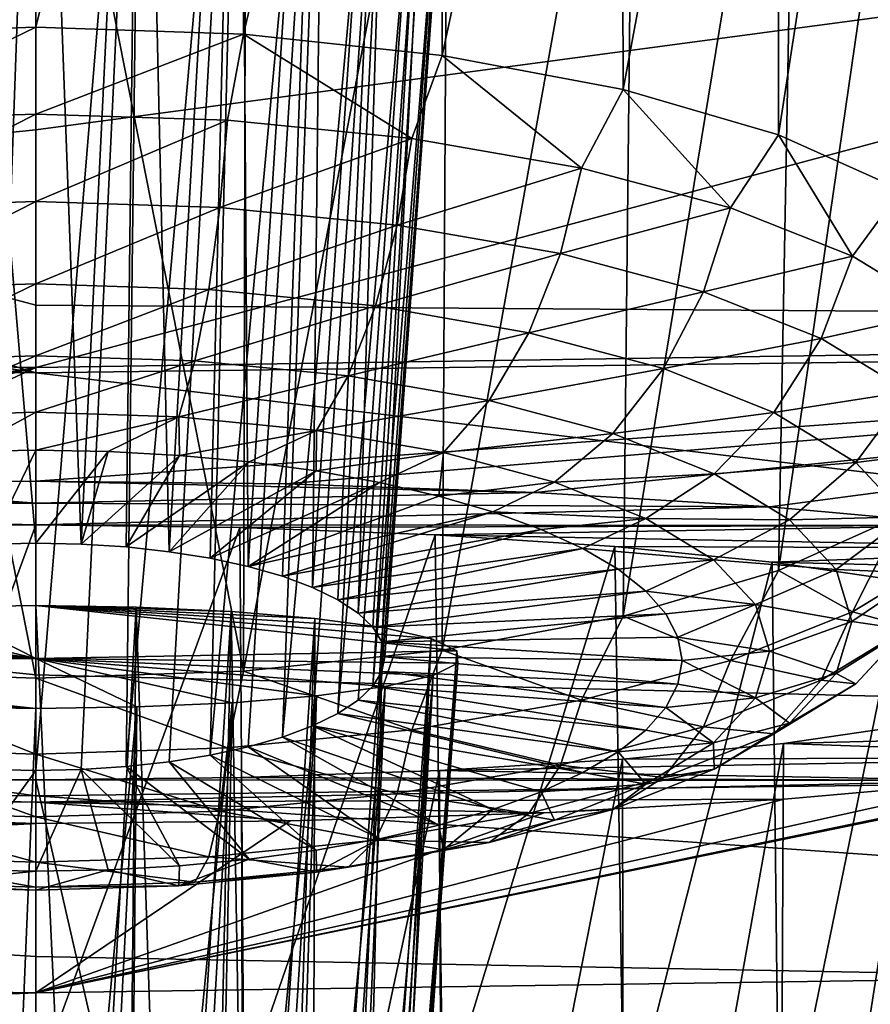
# Model space of a CAD drawing. Header units: metres. Extents: x -92 to 264, y -100 to 50.
# Tile 438 of 656: x 199.98 to 201.2, y -27.64 to -26.23. Entities that reach past the tile are written whole.
import ezdxf

# ---------------------------------------------------------------- set-up
doc = ezdxf.new("R2010")
doc.units = ezdxf.units.M
doc.layers.add('solid_21062050_01', color=7, linetype='CONTINUOUS')

msp = doc.modelspace()

# ---------------------------------------------------------------- linework, layer by layer
at = {"layer": 'solid_21062050_01'}
for points in [[(199.702301, -26.247793, 192.938263), (200, -25.040276, 193.232864), (200, -26.237606, 192.908676)], [(199.704346, -25.04607, 193.261398), (200, -25.040276, 193.232864), (199.702301, -26.247793, 192.938263)], [(200.29567, -25.046072, 193.261398), (200, -26.237606, 192.908676), (200, -25.040276, 193.232864)], [(200.29567, -25.046072, 193.261398), (200.297699, -26.247793, 192.938263), (200, -26.237606, 192.908676)], [(200.29567, -25.046072, 193.261398), (200.578552, -25.06311, 193.345261), (200.297699, -26.247793, 192.938263)], [(200.578552, -25.06311, 193.345261), (200.582382, -26.277908, 193.025711), (200.297699, -26.247793, 192.938263)], [(200.578552, -25.06311, 193.345261), (200.837677, -25.090452, 193.47995), (200.582382, -26.277908, 193.025711)], [(200.837677, -25.090452, 193.47995), (200.841614, -26.326633, 193.167236), (200.582382, -26.277908, 193.025711)], [(200.837677, -25.090452, 193.47995), (201.064575, -25.126881, 193.659546), (200.841614, -26.326633, 193.167236)], [(201.064575, -25.126881, 193.659546), (201.064056, -26.391844, 193.356613), (200.841614, -26.326633, 193.167236)], [(201.064575, -25.126881, 193.659546), (201.252762, -25.171167, 193.878067), (201.064056, -26.391844, 193.356613)], [(201.252762, -25.171167, 193.878067), (201.240005, -26.470686, 193.585587), (201.064056, -26.391844, 193.356613)], [(199.849625, -25.226858, 194.127518), (200, -26.976326, 193.639832), (200, -25.22323, 194.109573)], [(200.065277, -26.977718, 193.643875), (200, -25.22323, 194.109573), (200, -26.976326, 193.639832)], [(200.150375, -25.226858, 194.127502), (200, -25.22323, 194.109573), (200.065277, -26.977718, 193.643875)], [(199.849625, -25.226858, 194.127518), (199.934723, -26.977718, 193.643875), (200, -26.976326, 193.639832)], [(200.150375, -25.226858, 194.127502), (200.065277, -26.977718, 193.643875), (200.129425, -26.981874, 193.655945)], [(200.150375, -25.226858, 194.127502), (200.129425, -26.981874, 193.655945), (200.191345, -26.988718, 193.675827)], [(200.291763, -25.237501, 194.180099), (200.150375, -25.226858, 194.127502), (200.191345, -26.988718, 193.675827)], [(200.291763, -25.237501, 194.180099), (200.191345, -26.988718, 193.675827), (200.25, -26.998137, 193.703171)], [(200.291763, -25.237501, 194.180099), (200.25, -26.998137, 193.703171), (200.304382, -27.009966, 193.737534)], [(200.416168, -25.25448, 194.264038), (200.291763, -25.237501, 194.180099), (200.304382, -27.009966, 193.737534)], [(200.416168, -25.25448, 194.264038), (200.304382, -27.009966, 193.737534), (200.353546, -27.024004, 193.778305)], [(200.416168, -25.25448, 194.264038), (200.353546, -27.024004, 193.778305), (200.396667, -27.040012, 193.824799)], [(200.516922, -25.276836, 194.374634), (200.416168, -25.25448, 194.264038), (200.396667, -27.040012, 193.824799)], [(200.516922, -25.276836, 194.374634), (200.396667, -27.040012, 193.824799), (200.433014, -27.057716, 193.876205)], [(200.516922, -25.276836, 194.374634), (200.433014, -27.057716, 193.876205), (200.461929, -27.076813, 193.931671)], [(200.588638, -25.303434, 194.506256), (200.516922, -25.276836, 194.374634), (200.461929, -27.076813, 193.931671)], [(200.588638, -25.303434, 194.506256), (200.461929, -27.076813, 193.931671), (200.482956, -27.096975, 193.990219)], [(200.588638, -25.303434, 194.506256), (200.482956, -27.096975, 193.990219), (200.495728, -27.117861, 194.050888)], [(200.626907, -25.332932, 194.652344), (200.588638, -25.303434, 194.506256), (200.495728, -27.117861, 194.050888)], [(200.626907, -25.332932, 194.652344), (200.495728, -27.117861, 194.050888), (200.5, -27.139111, 194.112595)], [(200.62851, -25.363668, 194.804733), (200.626907, -25.332932, 194.652344), (200.5, -27.139111, 194.112595)], [(200.62851, -25.363668, 194.804733), (200.495728, -27.16036, 194.174301), (200.482956, -27.181246, 194.23497)], [(200.592758, -25.393585, 194.953125), (200.62851, -25.363668, 194.804733), (200.482956, -27.181246, 194.23497)], [(200.62851, -25.363668, 194.804733), (200.5, -27.139111, 194.112595), (200.495728, -27.16036, 194.174301)], [(200.592758, -25.393585, 194.953125), (200.461929, -27.201408, 194.293518), (200.433014, -27.220505, 194.348984)], [(200.521912, -25.420824, 195.088333), (200.592758, -25.393585, 194.953125), (200.433014, -27.220505, 194.348984)], [(200.592758, -25.393585, 194.953125), (200.482956, -27.181246, 194.23497), (200.461929, -27.201408, 194.293518)], [(200.521912, -25.420824, 195.088333), (200.396667, -27.238209, 194.400391), (200.353546, -27.254215, 194.446884)], [(200.42041, -25.443771, 195.202347), (200.521912, -25.420824, 195.088333), (200.353546, -27.254215, 194.446884)], [(200.521912, -25.420824, 195.088333), (200.433014, -27.220505, 194.348984), (200.396667, -27.238209, 194.400391)], [(200.42041, -25.443771, 195.202347), (200.304382, -27.268255, 194.487656), (200.25, -27.280085, 194.522018)], [(200.294464, -25.46113, 195.28862), (200.42041, -25.443771, 195.202347), (200.25, -27.280085, 194.522018)], [(200.42041, -25.443771, 195.202347), (200.353546, -27.254215, 194.446884), (200.304382, -27.268255, 194.487656)], [(200.294464, -25.46113, 195.28862), (200.191345, -27.289501, 194.549362), (200.129425, -27.296347, 194.569244)], [(200.151566, -25.471935, 195.342331), (200.294464, -25.46113, 195.28862), (200.129425, -27.296347, 194.569244)], [(200.294464, -25.46113, 195.28862), (200.25, -27.280085, 194.522018), (200.191345, -27.289501, 194.549362)], [(199.848434, -25.471935, 195.342331), (200, -25.475601, 195.360565), (199.934723, -27.300501, 194.581314)], [(200, -25.475601, 195.360565), (200, -27.301895, 194.585358), (199.934723, -27.300501, 194.581314)], [(200.151566, -25.471935, 195.342331), (200, -27.301895, 194.585358), (200, -25.475601, 195.360565)], [(200.151566, -25.471935, 195.342331), (200.065277, -27.300501, 194.581314), (200, -27.301895, 194.585358)], [(200.151566, -25.471935, 195.342331), (200.129425, -27.296347, 194.569244), (200.065277, -27.300501, 194.581314)], [(201.282318, -25.511902, 195.567657), (201.064056, -27.015686, 195.168381), (201.240005, -26.936844, 194.939407)], [(201.282318, -25.511902, 195.567657), (201.091644, -25.559143, 195.80307), (201.064056, -27.015686, 195.168381)], [(201.091644, -25.559143, 195.80307), (200.841614, -27.080894, 195.357758), (201.064056, -27.015686, 195.168381)], [(201.091644, -25.559143, 195.80307), (200.858109, -25.597799, 195.996002), (200.841614, -27.080894, 195.357758)], [(200.858109, -25.597799, 195.996002), (200.582382, -27.129622, 195.499268), (200.841614, -27.080894, 195.357758)], [(200.858109, -25.597799, 195.996002), (200.591171, -25.626453, 196.139114), (200.582382, -27.129622, 195.499268)], [(200.591171, -25.626453, 196.139114), (200.297699, -27.159737, 195.586731), (200.582382, -27.129622, 195.499268)], [(200.591171, -25.626453, 196.139114), (200.301392, -25.644064, 196.227112), (200.297699, -27.159737, 195.586731)], [(199.698624, -25.644064, 196.227112), (200, -27.169924, 195.616318), (200, -25.650002, 196.25679)], [(199.698624, -25.644064, 196.227112), (199.702301, -27.159737, 195.586731), (200, -27.169924, 195.616318)], [(200.301392, -25.644064, 196.227112), (200, -25.650002, 196.25679), (200.297699, -27.159737, 195.586731)], [(200, -25.650002, 196.25679), (200, -27.169924, 195.616318), (200.297699, -27.159737, 195.586731)], [(195.143768, -25.937614, 232.363113), (200, -26.732611, 229.585312), (197.575806, -25.985935, 232.492111)], [(195.149658, -26.670216, 229.386917), (200, -26.732611, 229.585312), (195.143768, -25.937614, 232.363113)], [(197.575806, -25.985935, 232.492111), (200, -26.732611, 229.585312), (200, -26.635618, 230.035355)], [(197.575806, -25.985935, 232.492111), (200, -26.635618, 230.035355), (200, -26.002645, 232.53244)], [(202.445007, -25.985786, 232.490921), (200, -26.002645, 232.53244), (204.850342, -26.670227, 229.386856)], [(200, -26.002645, 232.53244), (200, -26.635618, 230.035355), (204.850342, -26.670227, 229.386856)], [(197.464417, -26.04578, 198.506775), (200, -26.086439, 198.636963), (197.107773, -26.680887, 202.479599)], [(202.535767, -26.045774, 198.50676), (202.892059, -26.680891, 202.479599), (200, -26.725149, 202.619354)], [(200, -26.384787, 200.406219), (202.535767, -26.045774, 198.50676), (200, -26.725149, 202.619354)], [(200, -26.384787, 200.406219), (200, -26.086439, 198.636963), (202.535767, -26.045774, 198.50676)], [(197.107773, -26.680887, 202.479599), (200, -26.086439, 198.636963), (200, -26.384787, 200.406219)], [(199.725372, -26.370834, 192.916916), (199.702301, -26.247793, 192.938263), (200, -26.237606, 192.908676)], [(199.725372, -26.370834, 192.916916), (200, -26.237606, 192.908676), (200, -26.362028, 192.891327)], [(200, -26.362028, 192.891327), (200, -26.237606, 192.908676), (200.297699, -26.247793, 192.938263)], [(200.274628, -26.370834, 192.916916), (200, -26.362028, 192.891327), (200.297699, -26.247793, 192.938263)], [(200.538712, -26.396915, 192.992645), (200.274628, -26.370834, 192.916916), (200.297699, -26.247793, 192.938263)], [(200.538712, -26.396915, 192.992645), (200.297699, -26.247793, 192.938263), (200.582382, -26.277908, 193.025711)], [(200.782089, -26.439268, 193.115646), (200.538712, -26.396915, 192.992645), (200.582382, -26.277908, 193.025711)], [(200.782089, -26.439268, 193.115646), (200.582382, -26.277908, 193.025711), (200.841614, -26.326633, 193.167236)], [(200.995407, -26.496264, 193.281189), (200.782089, -26.439268, 193.115646), (200.841614, -26.326633, 193.167236)], [(200.995407, -26.496264, 193.281189), (200.841614, -26.326633, 193.167236), (201.064056, -26.391844, 193.356613)], [(199.735992, -26.495926, 192.930298), (199.725372, -26.370834, 192.916916), (200, -26.362028, 192.891327)], [(199.735992, -26.495926, 192.930298), (200, -26.362028, 192.891327), (200, -26.487461, 192.905701)], [(200, -26.487461, 192.905701), (200, -26.362028, 192.891327), (200.274628, -26.370834, 192.916916)], [(200.264008, -26.495926, 192.930298), (200, -26.487461, 192.905701), (200.274628, -26.370834, 192.916916)], [(200.264008, -26.495926, 192.930298), (200.274628, -26.370834, 192.916916), (200.538712, -26.396915, 192.992645)], [(197.107773, -26.680887, 202.479599), (200, -26.384787, 200.406219), (200, -26.725149, 202.619354)], [(201.170471, -26.565714, 193.48288), (200.995407, -26.496264, 193.281189), (201.064056, -26.391844, 193.356613)], [(201.170471, -26.565714, 193.48288), (201.064056, -26.391844, 193.356613), (201.240005, -26.470686, 193.585587)], [(200.264008, -26.495926, 192.930298), (200.538712, -26.396915, 192.992645), (200.517883, -26.520998, 193.003113)], [(200.517883, -26.520998, 193.003113), (200.538712, -26.396915, 192.992645), (200.782089, -26.439268, 193.115646)], [(200.517883, -26.520998, 193.003113), (200.782089, -26.439268, 193.115646), (200.751846, -26.561712, 193.121353)], [(200.751846, -26.561712, 193.121353), (200.782089, -26.439268, 193.115646), (200.995407, -26.496264, 193.281189)], [(201.300568, -26.644949, 193.712997), (201.170471, -26.565714, 193.48288), (201.240005, -26.470686, 193.585587)], [(199.735992, -26.495926, 192.930298), (200, -26.487461, 192.905701), (199.751831, -26.613251, 192.974152)], [(199.751831, -26.613251, 192.974152), (200, -26.487461, 192.905701), (200, -26.605293, 192.951035)], [(200.264008, -26.495926, 192.930298), (200, -26.605293, 192.951035), (200, -26.487461, 192.905701)], [(200.264008, -26.495926, 192.930298), (200.248169, -26.613251, 192.974152), (200, -26.605293, 192.951035)], [(200.264008, -26.495926, 192.930298), (200.517883, -26.520998, 193.003113), (200.248169, -26.613251, 192.974152)], [(200.751846, -26.561712, 193.121353), (200.995407, -26.496264, 193.281189), (200.956924, -26.616505, 193.280487)], [(200.956924, -26.616505, 193.280487), (200.995407, -26.496264, 193.281189), (201.170471, -26.565714, 193.48288)], [(200.517883, -26.520998, 193.003113), (200.486801, -26.636818, 193.042603), (200.248169, -26.613251, 192.974152)], [(200.517883, -26.520998, 193.003113), (200.751846, -26.561712, 193.121353), (200.486801, -26.636818, 193.042603)], [(200.751846, -26.561712, 193.121353), (200.706726, -26.675089, 193.153748), (200.486801, -26.636818, 193.042603)], [(200.751846, -26.561712, 193.121353), (200.956924, -26.616505, 193.280487), (200.706726, -26.675089, 193.153748)], [(200.956924, -26.616505, 193.280487), (201.170471, -26.565714, 193.48288), (201.125214, -26.683271, 193.47438)], [(201.125214, -26.683271, 193.47438), (201.170471, -26.565714, 193.48288), (201.300568, -26.644949, 193.712997)], [(199.751831, -26.613251, 192.974152), (200, -26.605293, 192.951035), (199.771896, -26.715328, 193.045685)], [(199.771896, -26.715328, 193.045685), (200, -26.605293, 192.951035), (200, -26.708014, 193.024445)], [(200.248169, -26.613251, 192.974152), (200, -26.708014, 193.024445), (200, -26.605293, 192.951035)], [(200.248169, -26.613251, 192.974152), (200.228104, -26.715328, 193.045685), (200, -26.708014, 193.024445)], [(200.248169, -26.613251, 192.974152), (200.486801, -26.636818, 193.042603), (200.228104, -26.715328, 193.045685)], [(200.956924, -26.616505, 193.280487), (200.89949, -26.726593, 193.303314), (200.706726, -26.675089, 193.153748)], [(200.956924, -26.616505, 193.280487), (201.125214, -26.683271, 193.47438), (200.89949, -26.726593, 193.303314)], [(200, -26.635618, 230.035355), (200, -26.732611, 229.585312), (204.850342, -26.670227, 229.386856)], [(200.486801, -26.636818, 193.042603), (200.447433, -26.73699, 193.108597), (200.228104, -26.715328, 193.045685)], [(200.486801, -26.636818, 193.042603), (200.706726, -26.675089, 193.153748), (200.447433, -26.73699, 193.108597)], [(201.125214, -26.683271, 193.47438), (201.300568, -26.644949, 193.712997), (201.250275, -26.759443, 193.695602)], [(195.149658, -26.670216, 229.386917), (200, -27.338541, 226.040039), (200, -27.164919, 227.228409)], [(195.149658, -26.670216, 229.386917), (195.418762, -27.281162, 225.835068), (200, -27.338541, 226.040039)], [(195.149658, -26.670216, 229.386917), (200, -27.164919, 227.228409), (200, -26.732611, 229.585312)], [(204.850342, -26.670227, 229.386856), (200, -26.732611, 229.585312), (204.581238, -27.281162, 225.835068)], [(200.706726, -26.675089, 193.153748), (200.649582, -26.772167, 193.210754), (200.447433, -26.73699, 193.108597)], [(200.706726, -26.675089, 193.153748), (200.89949, -26.726593, 193.303314), (200.649582, -26.772167, 193.210754)], [(198.402023, -26.984179, 204.556213), (197.107773, -26.680887, 202.479599), (200, -26.725149, 202.619354)], [(200, -26.887663, 203.774277), (200, -26.725149, 202.619354), (202.892059, -26.680891, 202.479599)], [(200.357895, -26.891523, 203.805374), (200, -26.887663, 203.774277), (202.892059, -26.680891, 202.479599)], [(200.715424, -26.90398, 203.905548), (200.357895, -26.891523, 203.805374), (202.892059, -26.680891, 202.479599)], [(201.051926, -26.924414, 204.070435), (200.715424, -26.90398, 203.905548), (202.892059, -26.680891, 202.479599)], [(201.125214, -26.683271, 193.47438), (201.057678, -26.789351, 193.48558), (200.89949, -26.726593, 193.303314)], [(201.347137, -26.951334, 204.288651), (201.051926, -26.924414, 204.070435), (202.892059, -26.680891, 202.479599)], [(201.125214, -26.683271, 193.47438), (201.250275, -26.759443, 193.695602), (201.057678, -26.789351, 193.48558)], [(199.771896, -26.715328, 193.045685), (200, -26.708014, 193.024445), (199.794907, -26.79565, 193.140335)], [(199.794907, -26.79565, 193.140335), (200, -26.708014, 193.024445), (200, -26.789074, 193.121231)], [(200.228104, -26.715328, 193.045685), (200, -26.789074, 193.121231), (200, -26.708014, 193.024445)], [(200.228104, -26.715328, 193.045685), (200.205093, -26.79565, 193.140335), (200, -26.789074, 193.121231)], [(200.228104, -26.715328, 193.045685), (200.447433, -26.73699, 193.108597), (200.205093, -26.79565, 193.140335)], [(198.652985, -26.951323, 204.288544), (198.402023, -26.984179, 204.556213), (200, -26.725149, 202.619354)], [(198.948196, -26.924402, 204.070343), (198.652985, -26.951323, 204.288544), (200, -26.725149, 202.619354)], [(199.284607, -26.903976, 203.905502), (198.948196, -26.924402, 204.070343), (200, -26.725149, 202.619354)], [(199.64209, -26.891521, 203.805374), (199.284607, -26.903976, 203.905502), (200, -26.725149, 202.619354)], [(199.64209, -26.891521, 203.805374), (200, -26.725149, 202.619354), (200, -26.887663, 203.774277)], [(200, -26.732611, 229.585312), (200, -27.164919, 227.228409), (204.581238, -27.281162, 225.835068)], [(200.89949, -26.726593, 193.303314), (200.826767, -26.819508, 193.348236), (200.649582, -26.772167, 193.210754)], [(200.89949, -26.726593, 193.303314), (201.057678, -26.789351, 193.48558), (200.826767, -26.819508, 193.348236)], [(200.447433, -26.73699, 193.108597), (200.402313, -26.815128, 193.196899), (200.205093, -26.79565, 193.140335)], [(200.447433, -26.73699, 193.108597), (200.649582, -26.772167, 193.210754), (200.402313, -26.815128, 193.196899)], [(201.250275, -26.759443, 193.695602), (201.175232, -26.86095, 193.693527), (201.057678, -26.789351, 193.48558)], [(201.250275, -26.759443, 193.695602), (201.327286, -26.842094, 193.935638), (201.175232, -26.86095, 193.693527)], [(200.649582, -26.772167, 193.210754), (200.584076, -26.846758, 193.288757), (200.402313, -26.815128, 193.196899)], [(200.649582, -26.772167, 193.210754), (200.826767, -26.819508, 193.348236), (200.584076, -26.846758, 193.288757)], [(199.794907, -26.79565, 193.140335), (200, -26.789074, 193.121231), (199.896317, -26.845161, 193.240631)], [(199.896317, -26.845161, 193.240631), (200, -26.789074, 193.121231), (200, -26.843266, 193.235123)], [(200, -26.789074, 193.121231), (200.205093, -26.79565, 193.140335), (200, -26.843266, 193.235123)], [(201.057678, -26.789351, 193.48558), (200.972168, -26.877192, 193.515762), (200.826767, -26.819508, 193.348236)], [(201.057678, -26.789351, 193.48558), (201.175232, -26.86095, 193.693527), (200.972168, -26.877192, 193.515762)], [(200.205093, -26.79565, 193.140335), (200.103683, -26.845161, 193.240631), (200, -26.843266, 193.235123)], [(200.205093, -26.79565, 193.140335), (200.206055, -26.850824, 193.25708), (200.103683, -26.845161, 193.240631)], [(200.205093, -26.79565, 193.140335), (200.402313, -26.815128, 193.196899), (200.206055, -26.850824, 193.25708)], [(200.402313, -26.815128, 193.196899), (200.305832, -26.860184, 193.284256), (200.206055, -26.850824, 193.25708)], [(200.402313, -26.815128, 193.196899), (200.401764, -26.873119, 193.321838), (200.305832, -26.860184, 193.284256)], [(200.402313, -26.815128, 193.196899), (200.584076, -26.846758, 193.288757), (200.401764, -26.873119, 193.321838)], [(200.826767, -26.819508, 193.348236), (200.743393, -26.889324, 193.412384), (200.584076, -26.846758, 193.288757)], [(200.826767, -26.819508, 193.348236), (200.972168, -26.877192, 193.515762), (200.743393, -26.889324, 193.412384)], [(199.896317, -26.845161, 193.240631), (200, -26.843266, 193.235123), (199.934723, -26.977718, 193.643875)], [(200, -26.843266, 193.235123), (200, -26.976326, 193.639832), (199.934723, -26.977718, 193.643875)], [(200, -26.843266, 193.235123), (200.103683, -26.845161, 193.240631), (200, -26.976326, 193.639832)], [(200.103683, -26.845161, 193.240631), (200.065277, -26.977718, 193.643875), (200, -26.976326, 193.639832)], [(200.103683, -26.845161, 193.240631), (200.206055, -26.850824, 193.25708), (200.065277, -26.977718, 193.643875)], [(200.584076, -26.846758, 193.288757), (200.492645, -26.889473, 193.369324), (200.401764, -26.873119, 193.321838)], [(200.584076, -26.846758, 193.288757), (200.577332, -26.909037, 193.426147), (200.492645, -26.889473, 193.369324)], [(200.584076, -26.846758, 193.288757), (200.743393, -26.889324, 193.412384), (200.577332, -26.909037, 193.426147)], [(201.327286, -26.842094, 193.935638), (201.24762, -26.938641, 193.919159), (201.175232, -26.86095, 193.693527)], [(200.206055, -26.850824, 193.25708), (200.129425, -26.981874, 193.655945), (200.065277, -26.977718, 193.643875)], [(200.206055, -26.850824, 193.25708), (200.305832, -26.860184, 193.284256), (200.129425, -26.981874, 193.655945)], [(200.305832, -26.860184, 193.284256), (200.191345, -26.988718, 193.675827), (200.129425, -26.981874, 193.655945)], [(200.305832, -26.860184, 193.284256), (200.401764, -26.873119, 193.321838), (200.191345, -26.988718, 193.675827)], [(201.175232, -26.86095, 193.693527), (201.080215, -26.943003, 193.706894), (200.972168, -26.877192, 193.515762)], [(201.175232, -26.86095, 193.693527), (201.24762, -26.938641, 193.919159), (201.080215, -26.943003, 193.706894)], [(200.401764, -26.873119, 193.321838), (200.25, -26.998137, 193.703171), (200.191345, -26.988718, 193.675827)], [(200.401764, -26.873119, 193.321838), (200.492645, -26.889473, 193.369324), (200.25, -26.998137, 193.703171)], [(200, -26.919294, 204.008316), (199.64209, -26.891521, 203.805374), (200, -26.887663, 203.774277)], [(200.715424, -26.90398, 203.905548), (200, -26.887663, 203.774277), (200.357895, -26.891523, 203.805374)], [(200, -26.919294, 204.008316), (200, -26.887663, 203.774277), (200.715424, -26.90398, 203.905548)], [(200.492645, -26.889473, 193.369324), (200.304382, -27.009966, 193.737534), (200.25, -26.998137, 193.703171)], [(200.492645, -26.889473, 193.369324), (200.577332, -26.909037, 193.426147), (200.304382, -27.009966, 193.737534)], [(200.743393, -26.889324, 193.412384), (200.65477, -26.931564, 193.491562), (200.577332, -26.909037, 193.426147)], [(200.743393, -26.889324, 193.412384), (200.87413, -26.941191, 193.563019), (200.65477, -26.931564, 193.491562)], [(200.972168, -26.877192, 193.515762), (200.87413, -26.941191, 193.563019), (200.743393, -26.889324, 193.412384)], [(200.972168, -26.877192, 193.515762), (201.080215, -26.943003, 193.706894), (200.87413, -26.941191, 193.563019)], [(200, -26.919294, 204.008316), (199.284607, -26.903976, 203.905502), (199.64209, -26.891521, 203.805374)], [(200, -26.919294, 204.008316), (198.948196, -26.924402, 204.070343), (199.284607, -26.903976, 203.905502)], [(200, -26.919294, 204.008316), (200.715424, -26.90398, 203.905548), (201.051926, -26.924414, 204.070435)], [(200.577332, -26.909037, 193.426147), (200.65477, -26.931564, 193.491562), (200.304382, -27.009966, 193.737534)], [(200, -26.919294, 204.008316), (200, -26.950327, 204.24118), (198.948196, -26.924402, 204.070343)], [(199.707718, -26.953888, 204.27002), (198.948196, -26.924402, 204.070343), (200, -26.950327, 204.24118)], [(200, -26.919294, 204.008316), (201.051926, -26.924414, 204.070435), (200, -26.950327, 204.24118)], [(200, -26.950327, 204.24118), (201.051926, -26.924414, 204.070435), (201.347137, -26.951334, 204.288651)], [(200.65477, -26.931564, 193.491562), (200.353546, -27.024004, 193.778305), (200.304382, -27.009966, 193.737534)], [(200.65477, -26.931564, 193.491562), (200.723953, -26.956772, 193.564774), (200.353546, -27.024004, 193.778305)], [(200.87413, -26.941191, 193.563019), (200.723953, -26.956772, 193.564774), (200.65477, -26.931564, 193.491562)], [(200.87413, -26.941191, 193.563019), (200.784042, -26.984343, 193.644852), (200.723953, -26.956772, 193.564774)], [(200.87413, -26.941191, 193.563019), (200.971283, -27.000364, 193.734863), (200.784042, -26.984343, 193.644852)], [(201.080215, -26.943003, 193.706894), (200.971283, -27.000364, 193.734863), (200.87413, -26.941191, 193.563019)], [(201.080215, -26.943003, 193.706894), (201.146759, -27.014412, 193.914291), (200.971283, -27.000364, 193.734863)], [(201.170471, -27.074959, 194.961838), (201.240005, -26.936844, 194.939407), (201.064056, -27.015686, 195.168381)], [(201.24762, -26.938641, 193.919159), (201.146759, -27.014412, 193.914291), (201.080215, -26.943003, 193.706894)], [(201.24762, -26.938641, 193.919159), (201.272064, -27.019436, 194.153809), (201.146759, -27.014412, 193.914291)], [(201.170471, -27.074959, 194.961838), (201.300568, -26.995724, 194.73172), (201.240005, -26.936844, 194.939407)], [(199.70192, -27.760195, 204.074448), (200, -26.950327, 204.24118), (200, -27.750618, 204.044617)], [(199.707718, -26.953888, 204.27002), (200, -26.950327, 204.24118), (199.70192, -27.760195, 204.074448)], [(200.292282, -26.953888, 204.27002), (200, -26.950327, 204.24118), (201.347137, -26.951334, 204.288651)], [(200.292282, -26.953888, 204.27002), (200, -27.750618, 204.044617), (200, -26.950327, 204.24118)], [(200.292282, -26.953888, 204.27002), (200.29808, -27.760195, 204.074448), (200, -27.750618, 204.044617)], [(200.292282, -26.953888, 204.27002), (201.347137, -26.951334, 204.288651), (200.572418, -26.964378, 204.354965)], [(200.292282, -26.953888, 204.27002), (200.572418, -26.964378, 204.354965), (200.29808, -27.760195, 204.074448)], [(200.723953, -26.956772, 193.564774), (200.396667, -27.040012, 193.824799), (200.353546, -27.024004, 193.778305)], [(200.723953, -26.956772, 193.564774), (200.784042, -26.984343, 193.644852), (200.396667, -27.040012, 193.824799)], [(200.572418, -26.964378, 204.354965), (201.347137, -26.951334, 204.288651), (201.598038, -26.984186, 204.556274)], [(200.572418, -26.964378, 204.354965), (200.58313, -27.788509, 204.162628), (200.29808, -27.760195, 204.074448)], [(200.572418, -26.964378, 204.354965), (201.598038, -26.984186, 204.556274), (200.829697, -26.981245, 204.491913)], [(200.572418, -26.964378, 204.354965), (200.829697, -26.981245, 204.491913), (200.58313, -27.788509, 204.162628)], [(200.784042, -26.984343, 193.644852), (200.433014, -27.057716, 193.876205), (200.396667, -27.040012, 193.824799)], [(200.784042, -26.984343, 193.644852), (200.834274, -27.013931, 193.730774), (200.433014, -27.057716, 193.876205)], [(200.829697, -26.981245, 204.491913), (200.842697, -27.83432, 204.305313), (200.58313, -27.788509, 204.162628)], [(200.971283, -27.000364, 193.734863), (200.834274, -27.013931, 193.730774), (200.784042, -26.984343, 193.644852)], [(200.829697, -26.981245, 204.491913), (201.598038, -26.984186, 204.556274), (201.055344, -27.003738, 204.675232)], [(200.829697, -26.981245, 204.491913), (201.055344, -27.003738, 204.675232), (200.842697, -27.83432, 204.305313)], [(201.055344, -27.003738, 204.675232), (201.598038, -26.984186, 204.556274), (201.79895, -27.022089, 204.867035)], [(200.971283, -27.000364, 193.734863), (200.874008, -27.045166, 193.821487), (200.834274, -27.013931, 193.730774)], [(200.971283, -27.000364, 193.734863), (201.031113, -27.064573, 193.921341), (200.874008, -27.045166, 193.821487)], [(201.146759, -27.014412, 193.914291), (201.031113, -27.064573, 193.921341), (200.971283, -27.000364, 193.734863)], [(201.250275, -27.096655, 194.674942), (201.300568, -26.995724, 194.73172), (201.170471, -27.074959, 194.961838)], [(200.834274, -27.013931, 193.730774), (200.461929, -27.076813, 193.931671), (200.433014, -27.057716, 193.876205)], [(200.834274, -27.013931, 193.730774), (200.874008, -27.045166, 193.821487), (200.461929, -27.076813, 193.931671)], [(200.995407, -27.144409, 195.163528), (201.064056, -27.015686, 195.168381), (200.841614, -27.080894, 195.357758)], [(201.055344, -27.003738, 204.675232), (201.06543, -27.895628, 204.496277), (200.842697, -27.83432, 204.305313)], [(200.995407, -27.144409, 195.163528), (201.170471, -27.074959, 194.961838), (201.064056, -27.015686, 195.168381)], [(201.146759, -27.014412, 193.914291), (201.16922, -27.088675, 194.129959), (201.031113, -27.064573, 193.921341)], [(201.055344, -27.003738, 204.675232), (201.79895, -27.022089, 204.867035), (201.242325, -27.031061, 204.898804)], [(201.055344, -27.003738, 204.675232), (201.242325, -27.031061, 204.898804), (201.06543, -27.895628, 204.496277)], [(201.272064, -27.019436, 194.153809), (201.16922, -27.088675, 194.129959), (201.146759, -27.014412, 193.914291)], [(201.272064, -27.019436, 194.153809), (201.24762, -27.100233, 194.388443), (201.16922, -27.088675, 194.129959)], [(201.242325, -27.031061, 204.898804), (201.241608, -27.969753, 204.727142), (201.06543, -27.895628, 204.496277)], [(200.874008, -27.045166, 193.821487), (200.482956, -27.096975, 193.990219), (200.461929, -27.076813, 193.931671)], [(200.874008, -27.045166, 193.821487), (200.902756, -27.077652, 193.915833), (200.482956, -27.096975, 193.990219)], [(201.031113, -27.064573, 193.921341), (200.902756, -27.077652, 193.915833), (200.874008, -27.045166, 193.821487)], [(200, -27.141665, 205.759476), (199.719681, -27.074255, 205.20871), (199.855667, -27.067995, 205.15712)], [(199.855667, -27.067995, 205.15712), (200, -28.464727, 204.795975), (200, -27.065866, 205.139557)], [(200, -27.141665, 205.759476), (199.855667, -27.067995, 205.15712), (200, -27.065866, 205.139557)], [(199.855667, -27.067995, 205.15712), (199.934723, -28.466034, 204.800034), (200, -28.464727, 204.795975)], [(200.065277, -28.466034, 204.800034), (200, -27.065866, 205.139557), (200, -28.464727, 204.795975)], [(200.144119, -27.067989, 205.157059), (200, -27.065866, 205.139557), (200.065277, -28.466034, 204.800034)], [(200.279984, -27.074234, 205.208527), (200, -27.065866, 205.139557), (200.144119, -27.067989, 205.157059)], [(200.399948, -27.084221, 205.291077), (200, -27.065866, 205.139557), (200.279984, -27.074234, 205.208527)], [(200.497421, -27.097424, 205.400345), (200, -27.065866, 205.139557), (200.399948, -27.084221, 205.291077)], [(200.566803, -27.113138, 205.530762), (200, -27.065866, 205.139557), (200.497421, -27.097424, 205.400345)], [(200.603546, -27.13052, 205.675568), (200, -27.065866, 205.139557), (200.566803, -27.113138, 205.530762)], [(200, -27.141665, 205.759476), (200, -27.065866, 205.139557), (200.603546, -27.13052, 205.675568)], [(200.144119, -27.067989, 205.157059), (200.065277, -28.466034, 204.800034), (200.129425, -28.469936, 204.812195)], [(200.144119, -27.067989, 205.157059), (200.129425, -28.469936, 204.812195), (200.191345, -28.476362, 204.832214)], [(200.279984, -27.074234, 205.208527), (200.144119, -27.067989, 205.157059), (200.191345, -28.476362, 204.832214)], [(201.031113, -27.064573, 193.921341), (200.920151, -27.110981, 194.012634), (200.902756, -27.077652, 193.915833)], [(201.031113, -27.064573, 193.921341), (201.051315, -27.131346, 194.115265), (200.920151, -27.110981, 194.012634)], [(201.16922, -27.088675, 194.129959), (201.051315, -27.131346, 194.115265), (201.031113, -27.064573, 193.921341)], [(200, -27.141665, 205.759476), (199.50235, -27.097462, 205.400665), (199.599716, -27.084257, 205.291367)], [(200, -27.141665, 205.759476), (199.599716, -27.084257, 205.291367), (199.719681, -27.074255, 205.20871)], [(200.279984, -27.074234, 205.208527), (200.191345, -28.476362, 204.832214), (200.25, -28.485205, 204.859756)], [(200.279984, -27.074234, 205.208527), (200.25, -28.485205, 204.859756), (200.304382, -28.496313, 204.894348)], [(200.399948, -27.084221, 205.291077), (200.279984, -27.074234, 205.208527), (200.304382, -28.496313, 204.894348)], [(200.399948, -27.084221, 205.291077), (200.304382, -28.496313, 204.894348), (200.353546, -28.509495, 204.93541)], [(200.399948, -27.084221, 205.291077), (200.353546, -28.509495, 204.93541), (200.396667, -28.524525, 204.982224)], [(200.497421, -27.097424, 205.400345), (200.399948, -27.084221, 205.291077), (200.396667, -28.524525, 204.982224)], [(200.902756, -27.077652, 193.915833), (200.495728, -27.117861, 194.050888), (200.482956, -27.096975, 193.990219)], [(200.902756, -27.077652, 193.915833), (200.920151, -27.110981, 194.012634), (200.495728, -27.117861, 194.050888)], [(200.782089, -27.201406, 195.329056), (200.841614, -27.080894, 195.357758), (200.582382, -27.129622, 195.499268)], [(200.782089, -27.201406, 195.329056), (200.995407, -27.144409, 195.163528), (200.841614, -27.080894, 195.357758)], [(201.125214, -27.172827, 194.896149), (201.170471, -27.074959, 194.961838), (200.995407, -27.144409, 195.163528)], [(201.250275, -27.096655, 194.674942), (201.170471, -27.074959, 194.961838), (201.125214, -27.172827, 194.896149)], [(200, -27.141665, 205.759476), (199.433121, -27.113165, 205.530975), (199.50235, -27.097462, 205.400665)], [(200.497421, -27.097424, 205.400345), (200.396667, -28.524525, 204.982224), (200.433014, -28.541147, 205.033997)], [(200.497421, -27.097424, 205.400345), (200.433014, -28.541147, 205.033997), (200.461929, -28.559078, 205.089844)], [(200.566803, -27.113138, 205.530762), (200.497421, -27.097424, 205.400345), (200.461929, -28.559078, 205.089844)], [(201.16922, -27.088675, 194.129959), (201.146759, -27.162937, 194.345642), (201.051315, -27.131346, 194.115265)], [(201.250275, -27.096655, 194.674942), (201.125214, -27.172827, 194.896149), (201.175232, -27.177923, 194.614075)], [(201.24762, -27.100233, 194.388443), (201.146759, -27.162937, 194.345642), (201.16922, -27.088675, 194.129959)], [(201.24762, -27.100233, 194.388443), (201.175232, -27.177923, 194.614075), (201.146759, -27.162937, 194.345642)], [(201.250275, -27.096655, 194.674942), (201.175232, -27.177923, 194.614075), (201.24762, -27.100233, 194.388443)], [(200, -27.141665, 205.759476), (199.396454, -27.130518, 205.675552), (199.433121, -27.113165, 205.530975)], [(200.566803, -27.113138, 205.530762), (200.461929, -28.559078, 205.089844), (200.482956, -28.578011, 205.148804)], [(200.566803, -27.113138, 205.530762), (200.482956, -28.578011, 205.148804), (200.495728, -28.597622, 205.209885)], [(200.920151, -27.110981, 194.012634), (200.92598, -27.144735, 194.110657), (200.495728, -27.117861, 194.050888)], [(200.603546, -27.13052, 205.675568), (200.566803, -27.113138, 205.530762), (200.495728, -28.597622, 205.209885)], [(201.051315, -27.131346, 194.115265), (200.92598, -27.144735, 194.110657), (200.920151, -27.110981, 194.012634)], [(200.92598, -27.144735, 194.110657), (200.5, -27.139111, 194.112595), (200.495728, -27.117861, 194.050888)], [(200, -27.141665, 205.759476), (199.395416, -27.148539, 205.826019), (199.396454, -27.130518, 205.675552)], [(200, -27.141665, 205.759476), (200, -27.213224, 206.370926), (199.395416, -27.148539, 205.826019)], [(200, -27.141665, 205.759476), (200.603546, -27.13052, 205.675568), (200.604568, -27.148558, 205.826172)], [(200, -27.141665, 205.759476), (200.144699, -27.211142, 206.353271), (200, -27.213224, 206.370926)], [(200, -27.141665, 205.759476), (200.604568, -27.148558, 205.826172), (200.569427, -27.166004, 205.972534)], [(200, -27.141665, 205.759476), (200.569427, -27.166004, 205.972534), (200.500519, -27.18181, 206.105453)], [(200, -27.141665, 205.759476), (200.500519, -27.18181, 206.105453), (200.402451, -27.195044, 206.217056)], [(200, -27.141665, 205.759476), (200.402451, -27.195044, 206.217056), (200.281433, -27.204981, 206.301117)], [(200, -27.141665, 205.759476), (200.281433, -27.204981, 206.301117), (200.144699, -27.211142, 206.353271)], [(200.538712, -27.243757, 195.452057), (200.582382, -27.129622, 195.499268), (200.297699, -27.159737, 195.586731)], [(200.603546, -27.13052, 205.675568), (200.495728, -28.597622, 205.209885), (200.5, -28.617575, 205.272034)], [(200.920151, -27.178488, 194.208679), (200.495728, -27.16036, 194.174301), (200.5, -27.139111, 194.112595)], [(200.604568, -27.148558, 205.826172), (200.603546, -27.13052, 205.675568), (200.5, -28.617575, 205.272034)], [(200.92598, -27.144735, 194.110657), (200.920151, -27.178488, 194.208679), (200.5, -27.139111, 194.112595)], [(200.538712, -27.243757, 195.452057), (200.782089, -27.201406, 195.329056), (200.582382, -27.129622, 195.499268)], [(201.051315, -27.131346, 194.115265), (201.031113, -27.19812, 194.309189), (200.92598, -27.144735, 194.110657)], [(201.146759, -27.162937, 194.345642), (201.031113, -27.19812, 194.309189), (201.051315, -27.131346, 194.115265)], [(199.395416, -27.148539, 205.826019), (200, -27.213224, 206.370926), (199.430527, -27.165991, 205.972427)], [(200.604568, -27.148558, 205.826172), (200.495728, -28.637527, 205.334183), (200.482956, -28.657137, 205.395248)], [(200.569427, -27.166004, 205.972534), (200.604568, -27.148558, 205.826172), (200.482956, -28.657137, 205.395248)], [(200.604568, -27.148558, 205.826172), (200.5, -28.617575, 205.272034), (200.495728, -28.637527, 205.334183)], [(200.956924, -27.239592, 195.090057), (200.995407, -27.144409, 195.163528), (200.782089, -27.201406, 195.329056)], [(201.031113, -27.19812, 194.309189), (200.920151, -27.178488, 194.208679), (200.92598, -27.144735, 194.110657)], [(201.125214, -27.172827, 194.896149), (200.995407, -27.144409, 195.163528), (200.956924, -27.239592, 195.090057)], [(199.430527, -27.165991, 205.972427), (200, -27.213224, 206.370926), (199.499435, -27.181801, 206.105377)], [(199.702301, -27.159737, 195.586731), (200, -27.278645, 195.553375), (200, -27.169924, 195.616318)], [(199.725372, -27.269838, 195.527802), (200, -27.278645, 195.553375), (199.702301, -27.159737, 195.586731)], [(200.274628, -27.269838, 195.527802), (200.297699, -27.159737, 195.586731), (200, -27.169924, 195.616318)], [(200, -27.164919, 227.228409), (200, -27.338541, 226.040039), (204.581238, -27.281162, 225.835068)], [(200, -27.278645, 195.553375), (200.274628, -27.269838, 195.527802), (200, -27.169924, 195.616318)], [(200.274628, -27.269838, 195.527802), (200.538712, -27.243757, 195.452057), (200.297699, -27.159737, 195.586731)], [(200.569427, -27.166004, 205.972534), (200.461929, -28.676069, 205.454224), (200.433014, -28.694, 205.510071)], [(200.500519, -27.18181, 206.105453), (200.569427, -27.166004, 205.972534), (200.433014, -28.694, 205.510071)], [(200.569427, -27.166004, 205.972534), (200.482956, -28.657137, 205.395248), (200.461929, -28.676069, 205.454224)], [(200.902756, -27.211817, 194.305481), (200.482956, -27.181246, 194.23497), (200.495728, -27.16036, 194.174301)], [(200.920151, -27.178488, 194.208679), (200.902756, -27.211817, 194.305481), (200.495728, -27.16036, 194.174301)], [(201.146759, -27.162937, 194.345642), (201.080215, -27.234346, 194.553024), (201.031113, -27.19812, 194.309189)], [(201.175232, -27.177923, 194.614075), (201.080215, -27.234346, 194.553024), (201.146759, -27.162937, 194.345642)], [(199.499435, -27.181801, 206.105377), (200, -27.213224, 206.370926), (199.597504, -27.195038, 206.21701)], [(200.500519, -27.18181, 206.105453), (200.396667, -28.710623, 205.561844), (200.353546, -28.725655, 205.608658)], [(200.402451, -27.195044, 206.217056), (200.500519, -27.18181, 206.105453), (200.353546, -28.725655, 205.608658)], [(200.500519, -27.18181, 206.105453), (200.433014, -28.694, 205.510071), (200.396667, -28.710623, 205.561844)], [(200.874008, -27.244303, 194.399826), (200.461929, -27.201408, 194.293518), (200.482956, -27.181246, 194.23497)], [(200.902756, -27.211817, 194.305481), (200.874008, -27.244303, 194.399826), (200.482956, -27.181246, 194.23497)], [(201.031113, -27.19812, 194.309189), (200.902756, -27.211817, 194.305481), (200.920151, -27.178488, 194.208679)], [(201.125214, -27.172827, 194.896149), (200.956924, -27.239592, 195.090057), (201.057678, -27.249523, 194.822021)], [(201.125214, -27.172827, 194.896149), (201.057678, -27.249523, 194.822021), (201.175232, -27.177923, 194.614075)], [(201.175232, -27.177923, 194.614075), (201.057678, -27.249523, 194.822021), (201.080215, -27.234346, 194.553024)], [(199.597504, -27.195038, 206.21701), (200, -27.213224, 206.370926), (199.718521, -27.204977, 206.301102)], [(200.402451, -27.195044, 206.217056), (200.304382, -28.738836, 205.649719), (200.25, -28.749943, 205.684311)], [(200.281433, -27.204981, 206.301117), (200.402451, -27.195044, 206.217056), (200.25, -28.749943, 205.684311)], [(200.402451, -27.195044, 206.217056), (200.353546, -28.725655, 205.608658), (200.304382, -28.738836, 205.649719)], [(201.031113, -27.19812, 194.309189), (200.971283, -27.262329, 194.495667), (200.902756, -27.211817, 194.305481)], [(201.080215, -27.234346, 194.553024), (200.971283, -27.262329, 194.495667), (201.031113, -27.19812, 194.309189)], [(199.718521, -27.204977, 206.301102), (200, -27.213224, 206.370926), (199.85527, -27.211142, 206.353256)], [(199.85527, -27.211142, 206.353256), (200, -27.213224, 206.370926), (199.934723, -28.769114, 205.744019)], [(200, -27.213224, 206.370926), (200, -28.770422, 205.748093), (199.934723, -28.769114, 205.744019)], [(200.144699, -27.211142, 206.353271), (200, -28.770422, 205.748093), (200, -27.213224, 206.370926)], [(200.144699, -27.211142, 206.353271), (200.065277, -28.769114, 205.744019), (200, -28.770422, 205.748093)], [(200.144699, -27.211142, 206.353271), (200.129425, -28.765213, 205.731873), (200.065277, -28.769114, 205.744019)], [(200.281433, -27.204981, 206.301117), (200.191345, -28.758785, 205.711853), (200.129425, -28.765213, 205.731873)], [(200.144699, -27.211142, 206.353271), (200.281433, -27.204981, 206.301117), (200.129425, -28.765213, 205.731873)], [(200.281433, -27.204981, 206.301117), (200.25, -28.749943, 205.684311), (200.191345, -28.758785, 205.711853)], [(200.834274, -27.275537, 194.49054), (200.433014, -27.220505, 194.348984), (200.461929, -27.201408, 194.293518)], [(200.874008, -27.244303, 194.399826), (200.834274, -27.275537, 194.49054), (200.461929, -27.201408, 194.293518)], [(200.751846, -27.294384, 195.249191), (200.782089, -27.201406, 195.329056), (200.538712, -27.243757, 195.452057)], [(200.956924, -27.239592, 195.090057), (200.782089, -27.201406, 195.329056), (200.751846, -27.294384, 195.249191)], [(200.971283, -27.262329, 194.495667), (200.874008, -27.244303, 194.399826), (200.902756, -27.211817, 194.305481)], [(200.784042, -27.305126, 194.576462), (200.396667, -27.238209, 194.400391), (200.433014, -27.220505, 194.348984)], [(200.834274, -27.275537, 194.49054), (200.784042, -27.305126, 194.576462), (200.433014, -27.220505, 194.348984)], [(200.65477, -27.357904, 194.729752), (200.353546, -27.254215, 194.446884), (200.396667, -27.238209, 194.400391)], [(200.723953, -27.332697, 194.65654), (200.65477, -27.357904, 194.729752), (200.396667, -27.238209, 194.400391)], [(200.784042, -27.305126, 194.576462), (200.723953, -27.332697, 194.65654), (200.396667, -27.238209, 194.400391)], [(200.956924, -27.239592, 195.090057), (200.751846, -27.294384, 195.249191), (200.89949, -27.312281, 195.004288)], [(200.956924, -27.239592, 195.090057), (200.89949, -27.312281, 195.004288), (201.057678, -27.249523, 194.822021)], [(201.080215, -27.234346, 194.553024), (200.972168, -27.300158, 194.744156), (200.971283, -27.262329, 194.495667)], [(201.057678, -27.249523, 194.822021), (200.972168, -27.300158, 194.744156), (201.080215, -27.234346, 194.553024)], [(201.2612, -27.235834, 206.612045), (201.06543, -28.482147, 206.323059), (201.241608, -28.408022, 206.092194)], [(201.2612, -27.235834, 206.612045), (201.071594, -27.263393, 206.847946), (201.06543, -28.482147, 206.323059)], [(201.2612, -27.235834, 206.612045), (201.833679, -27.244543, 206.737106), (201.071594, -27.263393, 206.847946)], [(201.833679, -27.244543, 206.737106), (203.447342, -27.569721, 210.473221), (200, -27.620342, 210.655289)], [(201.633591, -27.283203, 207.070877), (201.833679, -27.244543, 206.737106), (200, -27.620342, 210.655289)], [(200.517883, -27.335098, 195.367432), (200.538712, -27.243757, 195.452057), (200.274628, -27.269838, 195.527802)], [(200.577332, -27.380432, 194.795181), (200.304382, -27.268255, 194.487656), (200.353546, -27.254215, 194.446884)], [(200.65477, -27.357904, 194.729752), (200.577332, -27.380432, 194.795181), (200.353546, -27.254215, 194.446884)], [(200.751846, -27.294384, 195.249191), (200.538712, -27.243757, 195.452057), (200.517883, -27.335098, 195.367432)], [(200.971283, -27.262329, 194.495667), (200.834274, -27.275537, 194.49054), (200.874008, -27.244303, 194.399826)], [(201.057678, -27.249523, 194.822021), (200.89949, -27.312281, 195.004288), (200.972168, -27.300158, 194.744156)], [(201.071594, -27.263393, 206.847946), (201.833679, -27.244543, 206.737106), (201.633591, -27.283203, 207.070877)], [(199.725372, -27.269838, 195.527802), (200, -27.368637, 195.464828), (200, -27.278645, 195.553375)], [(199.735992, -27.36017, 195.440247), (200, -27.368637, 195.464828), (199.725372, -27.269838, 195.527802)], [(200.264008, -27.36017, 195.440247), (200.274628, -27.269838, 195.527802), (200, -27.278645, 195.553375)], [(200.492645, -27.399996, 194.85199), (200.25, -27.280085, 194.522018), (200.304382, -27.268255, 194.487656)], [(200.517883, -27.335098, 195.367432), (200.274628, -27.269838, 195.527802), (200.264008, -27.36017, 195.440247)], [(200.577332, -27.380432, 194.795181), (200.492645, -27.399996, 194.85199), (200.304382, -27.268255, 194.487656)], [(200.971283, -27.262329, 194.495667), (200.87413, -27.321503, 194.667526), (200.834274, -27.275537, 194.49054)], [(201.071594, -27.263393, 206.847946), (201.633591, -27.283203, 207.070877), (200.840851, -27.285751, 207.040451)], [(201.071594, -27.263393, 206.847946), (200.840851, -27.285751, 207.040451), (200.842697, -28.543455, 206.514023)], [(201.071594, -27.263393, 206.847946), (200.842697, -28.543455, 206.514023), (201.06543, -28.482147, 206.323059)], [(200.972168, -27.300158, 194.744156), (200.87413, -27.321503, 194.667526), (200.971283, -27.262329, 194.495667)], [(195.418762, -27.281162, 225.835068), (200, -27.713034, 222.34317), (200, -27.56851, 224.060318)], [(195.418762, -27.281162, 225.835068), (195.532822, -27.653498, 222.128098), (200, -27.713034, 222.34317)], [(195.418762, -27.281162, 225.835068), (200, -27.56851, 224.060318), (200, -27.338541, 226.040039)], [(200.264008, -27.36017, 195.440247), (200, -27.278645, 195.553375), (200, -27.368637, 195.464828)], [(204.581238, -27.281162, 225.835068), (200, -27.338541, 226.040039), (204.467178, -27.653498, 222.128098)], [(201.376617, -27.316341, 207.359207), (201.633591, -27.283203, 207.070877), (200, -27.620342, 210.655289)], [(200.401764, -27.416349, 194.89949), (200.191345, -27.289501, 194.549362), (200.25, -27.280085, 194.522018)], [(200.492645, -27.399996, 194.85199), (200.401764, -27.416349, 194.89949), (200.25, -27.280085, 194.522018)], [(200.578461, -27.30221, 207.182693), (201.633591, -27.283203, 207.070877), (201.376617, -27.316341, 207.359207)], [(200.840851, -27.285751, 207.040451), (201.633591, -27.283203, 207.070877), (200.578461, -27.30221, 207.182693)], [(200.87413, -27.321503, 194.667526), (200.784042, -27.305126, 194.576462), (200.834274, -27.275537, 194.49054)], [(200.206055, -27.438644, 194.964233), (200.065277, -27.300501, 194.581314), (200.129425, -27.296347, 194.569244)], [(200.305832, -27.429287, 194.937057), (200.129425, -27.296347, 194.569244), (200.191345, -27.289501, 194.549362)], [(200.305832, -27.429287, 194.937057), (200.206055, -27.438644, 194.964233), (200.129425, -27.296347, 194.569244)], [(200.401764, -27.416349, 194.89949), (200.305832, -27.429287, 194.937057), (200.191345, -27.289501, 194.549362)], [(200.751846, -27.294384, 195.249191), (200.517883, -27.335098, 195.367432), (200.706726, -27.363785, 195.153854)], [(200.840851, -27.285751, 207.040451), (200.578461, -27.30221, 207.182693), (200.58313, -28.589268, 206.656708)], [(200.840851, -27.285751, 207.040451), (200.58313, -28.589268, 206.656708), (200.842697, -28.543455, 206.514023)], [(200.751846, -27.294384, 195.249191), (200.706726, -27.363785, 195.153854), (200.89949, -27.312281, 195.004288)], [(199.705368, -27.312273, 207.269897), (200, -27.315657, 207.299286), (198.62326, -27.31633, 207.3591)], [(199.705368, -27.312273, 207.269897), (199.70192, -28.61758, 206.744888), (200, -28.627157, 206.774719)], [(199.705368, -27.312273, 207.269897), (200, -28.627157, 206.774719), (200, -27.315657, 207.299286)], [(199.896317, -27.444307, 194.980682), (199.934723, -27.300501, 194.581314), (200, -27.301895, 194.585358)], [(199.896317, -27.444307, 194.980682), (200, -27.301895, 194.585358), (200, -27.446203, 194.986191)], [(200, -27.446203, 194.986191), (200, -27.301895, 194.585358), (200.065277, -27.300501, 194.581314)], [(200.103683, -27.444307, 194.980682), (200, -27.446203, 194.986191), (200.065277, -27.300501, 194.581314)], [(200.294632, -27.312273, 207.269897), (201.376617, -27.316341, 207.359207), (200, -27.315657, 207.299286)], [(200.294632, -27.312273, 207.269897), (200, -27.315657, 207.299286), (200.29808, -28.61758, 206.744888)], [(200.206055, -27.438644, 194.964233), (200.103683, -27.444307, 194.980682), (200.065277, -27.300501, 194.581314)], [(200.578461, -27.30221, 207.182693), (201.376617, -27.316341, 207.359207), (200.294632, -27.312273, 207.269897)], [(200.578461, -27.30221, 207.182693), (200.294632, -27.312273, 207.269897), (200.29808, -28.61758, 206.744888)], [(200.578461, -27.30221, 207.182693), (200.29808, -28.61758, 206.744888), (200.58313, -28.589268, 206.656708)], [(200.89949, -27.312281, 195.004288), (200.706726, -27.363785, 195.153854), (200.826767, -27.357841, 194.911682)], [(200.87413, -27.321503, 194.667526), (200.723953, -27.332697, 194.65654), (200.784042, -27.305126, 194.576462)], [(200.972168, -27.300158, 194.744156), (200.826767, -27.357841, 194.911682), (200.87413, -27.321503, 194.667526)], [(200.89949, -27.312281, 195.004288), (200.826767, -27.357841, 194.911682), (200.972168, -27.300158, 194.744156)], [(200, -27.347383, 207.601761), (198.62326, -27.31633, 207.3591), (200, -27.315657, 207.299286)], [(200, -27.347383, 207.601761), (198.927429, -27.342957, 207.5923), (198.62326, -27.31633, 207.3591)], [(200, -27.347383, 207.601761), (200, -27.315657, 207.299286), (201.376617, -27.316341, 207.359207)], [(200, -27.315657, 207.299286), (200, -28.627157, 206.774719), (200.29808, -28.61758, 206.744888)], [(201.072388, -27.34297, 207.592422), (201.376617, -27.316341, 207.359207), (200, -27.620342, 210.655289)], [(200, -27.347383, 207.601761), (201.376617, -27.316341, 207.359207), (201.072388, -27.34297, 207.592422)], [(200.87413, -27.321503, 194.667526), (200.743393, -27.373369, 194.818161), (200.723953, -27.332697, 194.65654)], [(200.826767, -27.357841, 194.911682), (200.743393, -27.373369, 194.818161), (200.87413, -27.321503, 194.667526)], [(200, -27.338541, 226.040039), (200, -27.56851, 224.060318), (204.467178, -27.653498, 222.128098)], [(200.517883, -27.335098, 195.367432), (200.264008, -27.36017, 195.440247), (200.486801, -27.402056, 195.265015)], [(200.517883, -27.335098, 195.367432), (200.486801, -27.402056, 195.265015), (200.706726, -27.363785, 195.153854)], [(200.743393, -27.373369, 194.818161), (200.65477, -27.357904, 194.729752), (200.723953, -27.332697, 194.65654)], [(198.927429, -27.342957, 207.5923), (200, -27.378077, 207.902115), (199.271225, -27.3626, 207.765274)], [(200, -27.347383, 207.601761), (200, -27.378077, 207.902115), (198.927429, -27.342957, 207.5923)], [(200.728577, -27.36261, 207.765381), (201.072388, -27.34297, 207.592422), (200, -27.620342, 210.655289)], [(200, -27.347383, 207.601761), (201.072388, -27.34297, 207.592422), (200.728577, -27.36261, 207.765381)], [(200, -27.347383, 207.601761), (200.728577, -27.36261, 207.765381), (200.364471, -27.374384, 207.869507)], [(200, -27.347383, 207.601761), (200.364471, -27.374384, 207.869507), (200, -27.378077, 207.902115)], [(199.271225, -27.3626, 207.765274), (200, -27.378077, 207.902115), (199.635391, -27.374378, 207.869446)], [(199.735992, -27.36017, 195.440247), (200, -27.43358, 195.356567), (200, -27.368637, 195.464828)], [(199.735992, -27.36017, 195.440247), (199.751831, -27.425623, 195.33345), (200, -27.43358, 195.356567)], [(200.264008, -27.36017, 195.440247), (200, -27.368637, 195.464828), (200.248169, -27.425623, 195.33345)], [(200.364471, -27.374384, 207.869507), (200.728577, -27.36261, 207.765381), (200, -27.620342, 210.655289)], [(200, -27.368637, 195.464828), (200, -27.43358, 195.356567), (200.248169, -27.425623, 195.33345)], [(200.264008, -27.36017, 195.440247), (200.248169, -27.425623, 195.33345), (200.486801, -27.402056, 195.265015)], [(200.706726, -27.363785, 195.153854), (200.486801, -27.402056, 195.265015), (200.649582, -27.405182, 195.049164)], [(200.584076, -27.415936, 194.941772), (200.577332, -27.380432, 194.795181), (200.65477, -27.357904, 194.729752)], [(200.743393, -27.373369, 194.818161), (200.584076, -27.415936, 194.941772), (200.65477, -27.357904, 194.729752)], [(200.826767, -27.357841, 194.911682), (200.649582, -27.405182, 195.049164), (200.743393, -27.373369, 194.818161)], [(200.706726, -27.363785, 195.153854), (200.649582, -27.405182, 195.049164), (200.826767, -27.357841, 194.911682)], [(196.552658, -27.569721, 210.473221), (199.635391, -27.374378, 207.869446), (200, -27.378077, 207.902115)], [(196.552658, -27.569721, 210.473221), (200, -27.378077, 207.902115), (200, -27.620342, 210.655289)], [(200, -27.378077, 207.902115), (200.364471, -27.374384, 207.869507), (200, -27.620342, 210.655289)], [(200.584076, -27.415936, 194.941772), (200.492645, -27.399996, 194.85199), (200.577332, -27.380432, 194.795181)], [(200.649582, -27.405182, 195.049164), (200.584076, -27.415936, 194.941772), (200.743393, -27.373369, 194.818161)], [(200.486801, -27.402056, 195.265015), (200.248169, -27.425623, 195.33345), (200.447433, -27.440359, 195.151321)], [(200.402313, -27.447565, 195.03363), (200.401764, -27.416349, 194.89949), (200.492645, -27.399996, 194.85199)], [(200.584076, -27.415936, 194.941772), (200.402313, -27.447565, 195.03363), (200.492645, -27.399996, 194.85199)], [(200.486801, -27.402056, 195.265015), (200.447433, -27.440359, 195.151321), (200.649582, -27.405182, 195.049164)], [(200.649582, -27.405182, 195.049164), (200.447433, -27.440359, 195.151321), (200.584076, -27.415936, 194.941772)], [(199.751831, -27.425623, 195.33345), (200, -27.469334, 195.235474), (200, -27.43358, 195.356567)], [(199.751831, -27.425623, 195.33345), (199.771896, -27.462021, 195.214233), (200, -27.469334, 195.235474)], [(200.248169, -27.425623, 195.33345), (200, -27.43358, 195.356567), (200.228104, -27.462021, 195.214233)], [(200.248169, -27.425623, 195.33345), (200.228104, -27.462021, 195.214233), (200.447433, -27.440359, 195.151321)], [(200.402313, -27.447565, 195.03363), (200.305832, -27.429287, 194.937057), (200.401764, -27.416349, 194.89949)], [(200.447433, -27.440359, 195.151321), (200.402313, -27.447565, 195.03363), (200.584076, -27.415936, 194.941772)], [(200, -27.43358, 195.356567), (200, -27.469334, 195.235474), (200.228104, -27.462021, 195.214233)], [(200.205093, -27.467043, 195.090195), (200.103683, -27.444307, 194.980682), (200.206055, -27.438644, 194.964233)], [(200.205093, -27.467043, 195.090195), (200.206055, -27.438644, 194.964233), (200.305832, -27.429287, 194.937057)], [(200.402313, -27.447565, 195.03363), (200.205093, -27.467043, 195.090195), (200.305832, -27.429287, 194.937057)], [(199.794907, -27.467043, 195.090195), (199.896317, -27.444307, 194.980682), (200, -27.446203, 194.986191)], [(199.794907, -27.467043, 195.090195), (200, -27.446203, 194.986191), (200, -27.473619, 195.109299)], [(200, -27.473619, 195.109299), (200, -27.446203, 194.986191), (200.103683, -27.444307, 194.980682)], [(200.205093, -27.467043, 195.090195), (200, -27.473619, 195.109299), (200.103683, -27.444307, 194.980682)], [(200.228104, -27.462021, 195.214233), (200.205093, -27.467043, 195.090195), (200.402313, -27.447565, 195.03363)], [(200.447433, -27.440359, 195.151321), (200.228104, -27.462021, 195.214233), (200.402313, -27.447565, 195.03363)], [(199.771896, -27.462021, 195.214233), (200, -27.473619, 195.109299), (200, -27.469334, 195.235474)], [(199.771896, -27.462021, 195.214233), (199.794907, -27.467043, 195.090195), (200, -27.473619, 195.109299)], [(200.228104, -27.462021, 195.214233), (200, -27.469334, 195.235474), (200.205093, -27.467043, 195.090195)], [(200, -27.469334, 195.235474), (200, -27.473619, 195.109299), (200.205093, -27.467043, 195.090195)], [(196.125076, -27.779804, 214.421707), (196.552658, -27.569721, 210.473221), (200, -27.620342, 210.655289)], [(200, -27.56851, 224.060318), (200, -27.713034, 222.34317), (204.467178, -27.653498, 222.128098)], [(203.447342, -27.569721, 210.473221), (203.874908, -27.779793, 214.421341), (200, -27.835564, 214.618896)], [(200, -27.729284, 212.292221), (203.447342, -27.569721, 210.473221), (200, -27.835564, 214.618896)], [(200, -27.729284, 212.292221), (200, -27.620342, 210.655289), (203.447342, -27.569721, 210.473221)], [(196.125076, -27.779804, 214.421707), (200, -27.620342, 210.655289), (200, -27.729284, 212.292221)]]:
    msp.add_3dface(points, dxfattribs=at)

doc.saveas('drawing.dxf')
